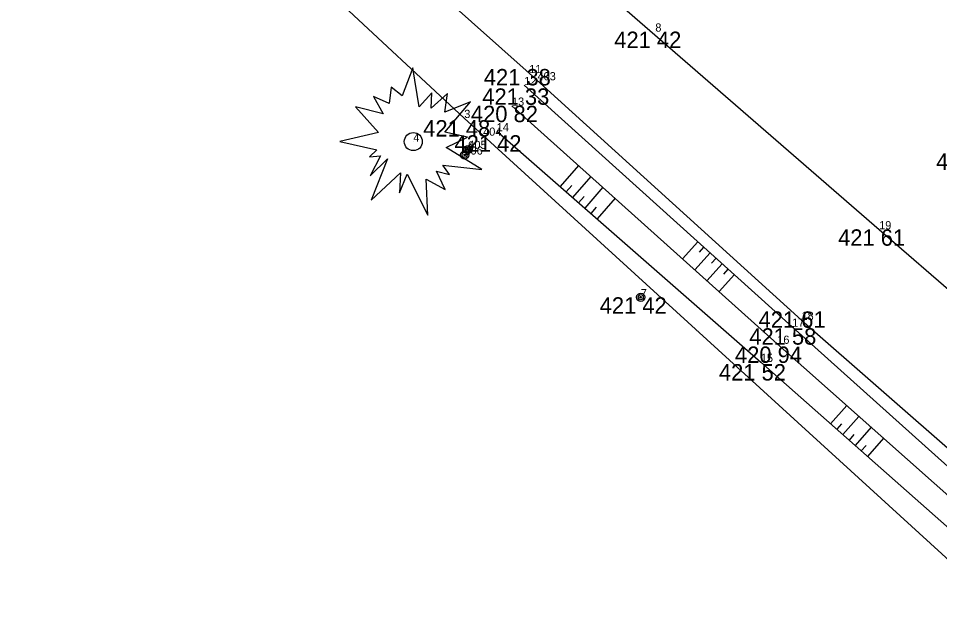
# Model space of a CAD drawing. Extents: x -559180 to -551373, y -1076947 to -1072071.
# Drawn here: x -554671.5 to -554615.3, y -1073600.6 to -1073564.4 of the extents above; entities that cross this region are included whole.
import ezdxf

# ---------------------------------------------------------------- set-up
doc = ezdxf.new("R2010")
doc.units = 0
for name, color, linetype in [('12_PLOTY', 7, 'Continuous'), ('17_KOMUNIKACE', 7, 'Continuous'), ('1_VODA_ZN', 7, 'Continuous'), ('20_EL_ZN', 7, 'Continuous'), ('26_SRAFY', 7, 'Continuous'), ('27_HRANA_PATA', 7, 'Continuous'), ('34_ZELEN', 7, 'Continuous'), ('3_BODY', 7, 'Continuous'), ('6_VYSKY', 7, 'Continuous')]:
    doc.layers.add(name, color=color, linetype=linetype)

# ---------------------------------------------------------------- blocks, each defined once
blk = doc.blocks.new('STJV')
at = {"layer": '34_ZELEN'}
blk.add_lwpolyline([(-4.477, 0), (-2.236, -0.499), (-2.682, -0.926), (-2.012, -0.869), (-2.627, -2.092), (-1.566, -1.04), (-2.57, -3.572), (-0.785, -1.893), (-0.841, -3.117), (-0.366, -1.979), (0.889, -4.483), (0.777, -2.291), (1.949, -2.917), (1.419, -1.808), (2.2, -2.006), (1.808, -1.437), (4.179, -1.694), (2.004, -0.356), (3.314, 0.27), (1.921, 0.582), (3.483, 2.432), (1.921, 1.806), (2.087, 2.944), (1.083, 2.034), (1.14, 2.972), (0.359, 2.119), (-0.033, 4.509), (-0.673, 2.802), (-1.343, 3.314), (-1.483, 2.318), (-2.431, 2.745), (-1.845, 1.692), (-3.519, 2.119), (-2.123, 0.554), (-4.477, 0)], dxfattribs=at)
blk.add_circle((0, 0), 0.55, dxfattribs=at)
blk = doc.blocks.new('SLB')
at = {"layer": '20_EL_ZN'}
for radius in [0.25, 0.158, 0.05]:
    blk.add_circle((0, 0), radius, dxfattribs=at)
blk = doc.blocks.new('POINT_DISPLAY')
blk.add_line((0, 0), (0, 0))

msp = doc.modelspace()

# ---------------------------------------------------------------- linework, layer by layer
at = {"layer": '12_PLOTY'}
for p, q in [((-554670.96, -1073545.7), (-554644.28, -1073570.51)), ((-554644.28, -1073570.51), (-554611.28, -1073600.61))]:
    msp.add_line(p, q, dxfattribs=at)
at = {"layer": '17_KOMUNIKACE'}
for p, q in [((-554640.31, -1073567.77), (-554671.49, -1073540.02)), ((-554634.645, -1073563.707), (-554618.96, -1073577.3)), ((-554640.31, -1073567.77), (-554623.7, -1073582.83)), ((-554618.96, -1073577.3), (-554602.77, -1073591.34)), ((-554623.7, -1073582.83), (-554607.91, -1073596.64))]:
    msp.add_line(p, q, dxfattribs=at)
at = {"layer": '26_SRAFY'}
for p, q in [((-554637.31, -1073573.401), (-554638.437, -1073574.692)), ((-554636.565, -1073574.069), (-554637.683, -1073575.35)), ((-554637.723, -1073574.635), (-554638.06, -1073575.021)), ((-554635.821, -1073574.736), (-554636.93, -1073576.007)), ((-554636.972, -1073575.296), (-554637.307, -1073575.678)), ((-554635.076, -1073575.404), (-554636.176, -1073576.665)), ((-554636.222, -1073575.956), (-554636.553, -1073576.336)), ((-554630.961, -1073579.095), (-554630.023, -1073578.054)), ((-554629.933, -1073578.701), (-554629.651, -1073578.389)), ((-554630.217, -1073579.763), (-554629.28, -1073578.723)), ((-554629.189, -1073579.37), (-554628.909, -1073579.058)), ((-554629.472, -1073580.43), (-554628.537, -1073579.393)), ((-554628.446, -1073580.039), (-554628.166, -1073579.728)), ((-554628.728, -1073581.098), (-554627.795, -1073580.063)), ((-554620.938, -1073588.045), (-554621.922, -1073589.157)), ((-554620.19, -1073588.709), (-554621.174, -1073589.82)), ((-554621.253, -1073589.155), (-554621.548, -1073589.489)), ((-554620.504, -1073589.818), (-554620.799, -1073590.151)), ((-554619.442, -1073589.372), (-554620.425, -1073590.483)), ((-554619.756, -1073590.481), (-554620.05, -1073590.814)), ((-554618.694, -1073590.036), (-554619.676, -1073591.145))]:
    msp.add_line(p, q, dxfattribs=at)
at = {"layer": '27_HRANA_PATA'}
for p, q in [((-554640.62, -1073568.5), (-554624.27, -1073583.24)), ((-554641.37, -1073569.76), (-554625.18, -1073584.28)), ((-554642.3, -1073571.32), (-554626.18, -1073585.39)), ((-554624.27, -1073583.24), (-554608.63, -1073597.27)), ((-554625.18, -1073584.28), (-554609.26, -1073598.41)), ((-554626.18, -1073585.39), (-554610.37, -1073599.38))]:
    msp.add_line(p, q, dxfattribs=at)

# ---------------------------------------------------------------- block references
at = {"layer": '1_VODA_ZN'}
for p in [(-554632.62, -1073565.24), (-554640.31, -1073567.77), (-554640.62, -1073568.5), (-554639.81, -1073568.21), (-554641.37, -1073569.76), (-554644.28, -1073570.51), (-554642.3, -1073571.32), (-554643.13, -1073571.59), (-554647.39, -1073571.95), (-554644.05, -1073572.43), (-554644.03, -1073572.4), (-554644.27, -1073572.74), (-554644.26, -1073572.76), (-554618.96, -1073577.3), (-554633.51, -1073581.44), (-554623.7, -1073582.83), (-554624.27, -1073583.24), (-554625.18, -1073584.28), (-554626.18, -1073585.39)]:
    msp.add_blockref('POINT_DISPLAY', p, dxfattribs=at)
at = {"layer": '20_EL_ZN'}
for p in [(-554644.05, -1073572.43), (-554644.26, -1073572.76), (-554633.51, -1073581.44)]:
    msp.add_blockref('SLB', p, dxfattribs=at)
at = {"layer": '34_ZELEN'}
msp.add_blockref('STJV', (-554647.39, -1073571.95), dxfattribs=at)

# ---------------------------------------------------------------- texts
at = {"layer": '3_BODY'}
for s, p in [('8', (-554632.62, -1073565.24)), ('11', (-554640.31, -1073567.77)), ('12', (-554640.62, -1073568.5)), ('403', (-554639.81, -1073568.21)), ('13', (-554641.37, -1073569.76)), ('3', (-554644.28, -1073570.51)), ('404', (-554643.13, -1073571.59)), ('14', (-554642.3, -1073571.32)), ('4', (-554647.39, -1073571.95)), ('6', (-554644.05, -1073572.43)), ('405', (-554644.03, -1073572.4)), ('406', (-554644.27, -1073572.74)), ('5', (-554644.26, -1073572.76)), ('19', (-554618.96, -1073577.3)), ('7', (-554633.51, -1073581.44)), ('18', (-554623.7, -1073582.83)), ('17', (-554624.27, -1073583.24)), ('16', (-554625.18, -1073584.28)), ('15', (-554626.18, -1073585.39))]:
    msp.add_text(s, height=0.5, dxfattribs=at).set_placement(p)
at = {"layer": '6_VYSKY'}
for s, p in [('421 42', (-554635.125, -1073566.24)), ('421 38', (-554643.087, -1073568.52)), ('421 33', (-554643.18, -1073569.702)), ('420 82', (-554643.875, -1073570.76)), ('421 48', (-554646.785, -1073571.639)), ('421 42', (-554644.878, -1073572.559)), ('421 38', (-554615.485, -1073573.67)), ('421 61', (-554621.465, -1073578.3)), ('421 42', (-554636.015, -1073582.44)), ('421 61', (-554626.319, -1073583.302)), ('421 58', (-554626.885, -1073584.332)), ('420 94', (-554627.758, -1073585.446)), ('421 52', (-554628.74, -1073586.519))]:
    msp.add_text(s, height=1, dxfattribs=at).set_placement(p)

doc.saveas('drawing.dxf')
